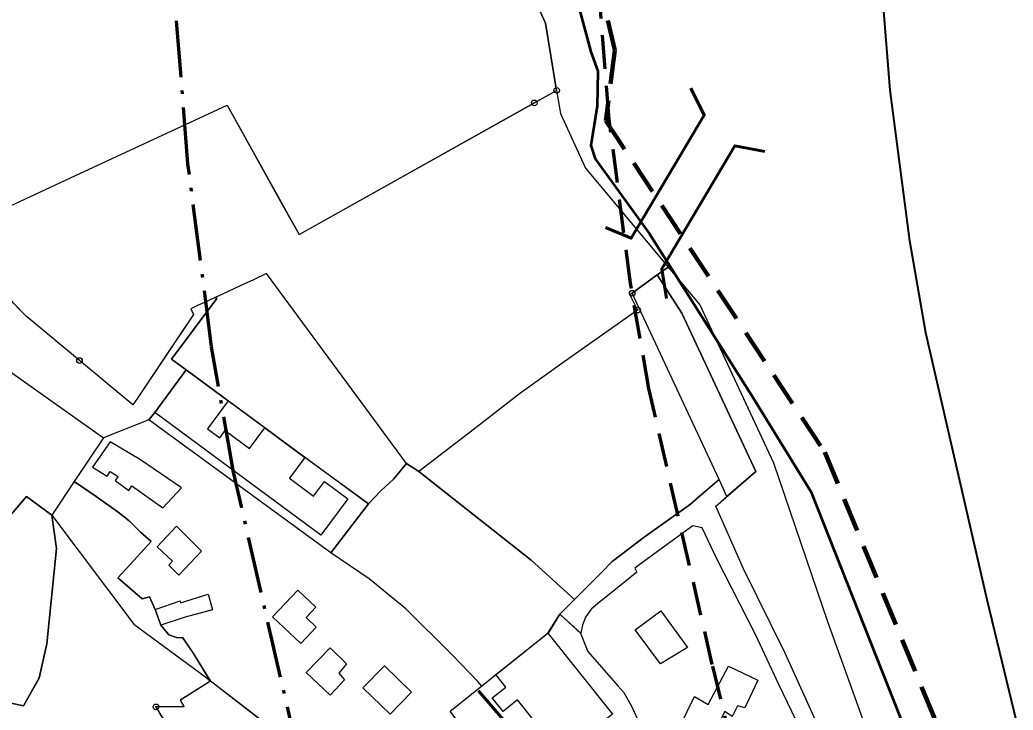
# Model space of a CAD drawing. Extents: x 654952 to 658955, y 890426 to 894481.
# Drawn here: x 657809.7 to 658161.5, y 891671.6 to 891916.2 of the extents above; entities that cross this region are included whole.
import ezdxf

# ---------------------------------------------------------------- set-up
doc = ezdxf.new("R2010")
doc.units = 0
doc.header["$LTSCALE"] = 4
doc.header["$PDMODE"] = 32
doc.header["$PDSIZE"] = 2
for name, pattern in [('DOT_DASHED', [7.7, 5, -1.2, 0.3, -1.2]), ('MEDIUM_DASHED', [4.5, 3, -1.5]), ('SHORT_DASHED', [2.7, 1.5, -1.2])]:
    doc.linetypes.add(name, pattern=pattern)
for name, color, linetype, lineweight in [('1', 7, 'Continuous', 25), ('14', 7, 'Continuous', 25), ('16', 7, 'Continuous', 25), ('18', 7, 'Continuous', 25), ('20', 7, 'Continuous', 25), ('26', 7, 'Continuous', 25), ('32', 7, 'Continuous', 25), ('4', 7, 'Continuous', 25), ('40', 7, 'Continuous', 60), ('41', 7, 'SHORT_DASHED', 80), ('43', 7, 'Continuous', 25), ('45', 7, 'Continuous', 25), ('55', 7, 'Continuous', 25), ('59', 7, 'Continuous', 53), ('6', 7, 'Continuous', 25), ('7', 7, 'MEDIUM_DASHED', 100), ('8', 7, 'Continuous', 25), ('9', 7, 'Continuous', 25)]:
    doc.layers.add(name, color=color, linetype=linetype, lineweight=lineweight)

msp = doc.modelspace()

# ---------------------------------------------------------------- linework, layer by layer
at = {"layer": '1'}
for points in [[(657868.59, 891792.15), (657857.44, 891777.09), (657855.32, 891774.46), (657839.27, 891768.03), (657828.94, 891752.66), (657836.73, 891747.24), (657844.54, 891741.77)], [(657910.67, 891761.12), (657896.44, 891771.65), (657883.46, 891781.15), (657868.59, 891792.15)], [(657971.88, 891681.73), (657962.72, 891691.32), (657946.36, 891707.5), (657933.37, 891718.12), (657919.78, 891727.36), (657933.12, 891744.67), (657910.67, 891761.12)], [(657844.54, 891741.77), (657848.34, 891738.62), (657852.38, 891734.6), (657856.21, 891731.32)], [(658056.42, 891725.44), (658051.36, 891736.17), (658048.06, 891736.84), (658035.54, 891727.74)], [(657856.21, 891731.32), (657848.71, 891723.15), (657844.38, 891718.51)], [(658035.54, 891727.74), (658027.46, 891721.86), (658028.19, 891720.45), (658021.98, 891715.38), (658014.94, 891709.83), (658012.09, 891707.31), (658009.98, 891704.49), (658009.01, 891701.71), (658008.32, 891698.82), (658000.95, 891705.58), (657996.76, 891698.8), (657973.32, 891680.07), (657971.88, 891681.73)], [(658097.01, 891635.16), (658091.3, 891653.07), (658086.95, 891663.09), (658086.17, 891664.7), (658078.45, 891680.69), (658070.24, 891698.33), (658056.42, 891725.44)], [(657844.38, 891718.51), (657846.09, 891717), (657852.96, 891711.07), (657855.63, 891711.72), (657857.56, 891707.2), (657859.66, 891701.74)], [(657859.66, 891701.74), (657862.44, 891698.2), (657865.21, 891697.27), (657867.39, 891697.14), (657871.12, 891691.81), (657877.19, 891681.84), (657866.54, 891675.07)], [(657866.54, 891675.07), (657867.75, 891672.76), (657857.94, 891672.62), (657859.6, 891669.67), (657862.98, 891664.85), (657869.49, 891659.51), (657872.79, 891656.04), (657877.31, 891649.49)]]:
    msp.add_lwpolyline(points, dxfattribs=at)
msp.add_lwpolyline([(657868.59, 891792.15), (657933.12, 891744.67), (657919.79, 891727.36), (657855.32, 891774.46), (657857.44, 891777.09)], close=True, dxfattribs=at)
at = {"layer": '14'}
for points in [[(657946.66, 891759.03), (657922.21, 891792.16), (657906.56, 891813.37), (657897.02, 891826.3), (657892.38, 891824.14), (657887.74, 891821.99), (657881.4, 891819.04), (657878.91, 891817.88)], [(657878.91, 891817.88), (657879.4, 891817.52), (657863.43, 891795.95), (657868.59, 891792.15), (657933.12, 891744.67)], [(657933.12, 891744.67), (657937.4, 891749.16), (657942.2, 891753.55), (657946.66, 891759.03)], [(657805.8, 891739.98), (657812.04, 891747.32), (657821.03, 891740.63), (657822.69, 891728.81), (657819.2, 891695.05), (657816.57, 891682.93), (657810.96, 891673.1), (657803.78, 891674.63)]]:
    msp.add_lwpolyline(points, dxfattribs=at)
at = {"layer": '16'}
for points in [[(657805.8, 891739.98), (657770.43, 891768.16), (657780.57, 891781.45), (657777.47, 891786.24), (657779.09, 891786.74), (657784.33, 891785.6), (657789.7, 891785.05), (657804.34, 891792.9), (657839.27, 891768.03)], [(657839.27, 891768.03), (657828.94, 891752.66), (657821.03, 891740.63), (657812.04, 891747.32), (657805.8, 891739.98)]]:
    msp.add_lwpolyline(points, dxfattribs=at)
at = {"layer": '18'}
for points in [[(658044.2, 891812.26), (658035.47, 891825.83), (658039.33, 891828.56), (658050.54, 891815.22), (658076.64, 891759.22), (658095.7, 891702.95), (658108.65, 891667.2), (658116.83, 891642.7), (658119.03, 891634.56), (658119.93, 891626.33), (658110.99, 891620.58), (658107.89, 891631.4), (658105.98, 891636), (658088.09, 891675.58)], [(658056.23, 891743.9), (658070.36, 891756.11), (658044.2, 891812.26)], [(658088.09, 891675.58), (658080.67, 891692), (658066.01, 891721.68), (658056.23, 891743.9)]]:
    msp.add_lwpolyline(points, dxfattribs=at)
msp.add_lwpolyline([(658035.47, 891825.83), (658044.2, 891812.26), (658070.36, 891756.11), (658060.14, 891747.27), (658057.32, 891753.32), (658026.56, 891819.34)], close=True, dxfattribs=at)
at = {"layer": '20'}
for points in [[(658015.79, 891720.41), (658019.53, 891724.25), (658030.86, 891732.87), (658047.26, 891744.62), (658050.21, 891747.17), (658057.32, 891753.32), (658026.56, 891819.34)], [(658026.56, 891819.34), (658025.75, 891818.73), (658028.47, 891813.36)], [(658028.47, 891813.36), (658002.43, 891795.05), (657986.71, 891783.64), (657969.18, 891770.11), (657951.03, 891756.11), (657990.74, 891724.73)], [(657990.74, 891724.73), (658006.09, 891710.81), (658015.79, 891720.41)]]:
    msp.add_lwpolyline(points, dxfattribs=at)
for p in [(658026.56, 891819.34), (658028.47, 891813.36)]:
    msp.add_point(p, dxfattribs=at)
at = {"layer": '26'}
msp.add_line((657991.89, 891886.8), (657999.81, 891891.24), dxfattribs=at)
for points in [[(657999.81, 891891.24), (657995.85, 891915.04), (657978.62, 891952.92), (657978.65, 891965.17), (657970.58, 891982.77), (657964.55, 891988.16), (657954.34, 891996.44)], [(657795.5, 891846.02), (657799.15, 891847.04), (657827.65, 891860.23), (657883.09, 891886.04), (657903.22, 891849.7), (657908.58, 891840.1), (657991.89, 891886.8)]]:
    msp.add_lwpolyline(points, dxfattribs=at)
for p in [(657999.81, 891891.24), (657991.89, 891886.8)]:
    msp.add_point(p, dxfattribs=at)
at = {"layer": '32'}
msp.add_line((657878.91, 891817.88), (657875.05, 891816.09), dxfattribs=at)
for points in [[(657908.58, 891840.1), (657999.81, 891891.24), (658001.17, 891883.04), (658010.08, 891863.71), (658039.33, 891828.56), (658035.47, 891825.83), (658025.75, 891818.73), (658028.47, 891813.36)], [(657805.93, 891817.77), (657804.45, 891819.7), (657803.03, 891822.02), (657801.6, 891824.34), (657801.28, 891825.29), (657801.03, 891826.92), (657800.78, 891828.54), (657800.78, 891828.54), (657799.96, 891837.79), (657799.15, 891847.04), (657827.65, 891860.23), (657883.09, 891886.04), (657908.58, 891840.1)], [(657951.03, 891756.11), (657946.66, 891759.03), (657922.21, 891792.16), (657906.56, 891813.37), (657897.02, 891826.3), (657892.38, 891824.14), (657887.74, 891821.99), (657881.4, 891819.04), (657878.91, 891817.88)], [(657849.7, 891779.79), (657830.81, 891795.48), (657811.93, 891811.18), (657809.67, 891813.51), (657807.41, 891815.85), (657805.93, 891817.77)], [(657875.05, 891816.09), (657872.66, 891814.98), (657870.27, 891813.86)], [(657870.27, 891813.86), (657871.21, 891811.85), (657861.26, 891797), (657851.3, 891782.16)], [(658028.47, 891813.36), (658002.43, 891795.05), (657986.71, 891783.64), (657969.18, 891770.11), (657951.03, 891756.11)], [(657851.3, 891782.16), (657850.5, 891780.97), (657849.7, 891779.79)]]:
    msp.add_lwpolyline(points, dxfattribs=at)
at = {"layer": '4'}
for points in [[(657881.45, 891778.45), (657876.18, 891771.33), (657880.55, 891768.09), (657882.46, 891770.65), (657891.01, 891764.33), (657896.44, 891771.65), (657910.67, 891761.13), (657905.2, 891753.73), (657913.73, 891747.43), (657917.53, 891752.57), (657925.82, 891746.43), (657916.28, 891733.53), (657870.08, 891767.73), (657857.44, 891777.09), (657868.59, 891792.15), (657883.46, 891781.15)], [(657866.96, 891750.42), (657852.47, 891760.24), (657841.65, 891766.72), (657835.38, 891757.64), (657840.56, 891754.44), (657841.71, 891756.18), (657844.49, 891754.36), (657843.44, 891752.94), (657848.23, 891749.36), (657849.34, 891751.06), (657860.27, 891743.24)], [(657865.22, 891736.76), (657874.02, 891727.9), (657866.04, 891719.42), (657862.4, 891722.96), (657863.69, 891724.38), (657858.35, 891729.42)], [(657857.56, 891707.2), (657866.43, 891710.28), (657866.61, 891709.56), (657876.36, 891712.72), (657877.91, 891707.06), (657868.19, 891704.48), (657859.66, 891701.74)], [(658027.59, 891699.98), (658036.67, 891706.72), (658046.2, 891693.82), (658036.63, 891687.94)], [(657996.74, 891698.86), (658019.65, 891670.16), (658015.26, 891666.66), (658023.09, 891656.92), (658009.33, 891645.9), (658002.12, 891654.92), (657985.91, 891675.22), (657980.81, 891671.14), (657977, 891675.9), (657981.82, 891679.76), (657978.32, 891684.14)], [(657911.06, 891684.94), (657919.57, 891693.64), (657925.42, 891688.02), (657922.61, 891684.62), (657924.65, 891682.36), (657919.57, 891676.82)], [(657940.85, 891670.18), (657931.19, 891679.5), (657938.81, 891687.24), (657948.36, 891677.9)], [(658043.48, 891665.82), (658048.59, 891676.34), (658053.51, 891673.56), (658060.63, 891687.18), (658071.1, 891682.14), (658066.43, 891672.42), (658063.92, 891673.12), (658061.99, 891669.36), (658059.39, 891671.06), (658053.96, 891660.68)]]:
    msp.add_lwpolyline(points, close=True, dxfattribs=at)
at = {"layer": '40'}
msp.add_line((657972.08, 891678.4), (658022.77, 891619.71), dxfattribs=at)
at = {"layer": '41', "linetype": 'Continuous', "lineweight": 60}
for points in [[(658017.16, 891842.63), (658026.18, 891838.81), (658052.09, 891882.48), (658047.36, 891892.06)], [(658038.67, 891817.46), (658037.04, 891827.94), (658062.95, 891871.61), (658073.56, 891869.52)]]:
    msp.add_lwpolyline(points, dxfattribs=at)
at = {"layer": '43'}
for points in [[(658029.64, 891844.65), (658013.51, 891867.03), (658011.96, 891871.69), (658014.13, 891885.66), (658014.44, 891898.08), (658011.96, 891904.91), (657994.9, 891968.23), (657938.75, 892119.41), (657935.65, 892131.82), (657929.44, 892201.99), (657940.3, 892244.21), (657941.85, 892268.42), (657945.26, 892277.42), (657971.94, 892310.64), (657979.39, 892319.96)], [(657912.97, 892130.41), (657916.61, 892121.94), (657920.15, 892113.8), (657922.23, 892102.53), (657923.63, 892092.72), (657925.38, 892080.66), (657927.92, 892064.19), (657930.83, 892047.81), (657935.11, 892034.15), (657941.44, 892020.98), (657949.62, 892005.77), (657954.34, 891996.44), (657964.55, 891988.16), (657970.58, 891982.77), (657978.65, 891965.17), (657978.62, 891952.92), (657995.85, 891915.04), (657999.81, 891891.24)], [(657999.81, 891891.24), (658001.17, 891883.04), (658010.08, 891863.71), (658028.11, 891842.05), (658029.64, 891844.65)]]:
    msp.add_lwpolyline(points, dxfattribs=at)
at = {"layer": '45', "linetype": 'DOT_DASHED', "lineweight": 70}
msp.add_lwpolyline([(658011.88, 891241.38), (657961.94, 891450.62), (657946.98, 891502.99), (657940.95, 891519.94), (657920.53, 891605.37), (657908.94, 891653.27), (657885.37, 891755.88), (657877.62, 891800.36), (657869.23, 891865.26), (657864.56, 891923.48), (657863.08, 891974.59), (657864.59, 892055.62), (657871.75, 892138.2), (657882.82, 892211.71), (657888.75, 892244.36), (657949.53, 892498.78)], dxfattribs=at)
at = {"layer": '45', "linetype": 'MEDIUM_DASHED', "lineweight": 70}
msp.add_lwpolyline([(658157.77, 891276.21), (658107.08, 891488.64), (658089.9, 891548.82), (658084.95, 891562.68), (658066.38, 891640.44), (658054.95, 891687.7), (658032.46, 891785.55), (658025.97, 891822.86), (658018.45, 891880.89), (658014.38, 891931.66), (658013.11, 891975.37), (658014.47, 892047.73), (658020.79, 892120.53), (658030.81, 892187.14), (658035.6, 892213.52), (658095.39, 892463.77)], dxfattribs=at)
at = {"layer": '45', "lineweight": 40}
msp.add_lwpolyline([(658255.04, 891299.42), (658203.84, 891513.99), (658185.17, 891579.38), (658180.96, 891591.18), (658163.61, 891663.81), (658152.28, 891710.65), (658130.52, 891805.34), (658124.86, 891837.86), (658117.94, 891891.31), (658114.27, 891937.11), (658113.14, 891975.89), (658114.39, 892042.46), (658120.14, 892108.76), (658129.47, 892170.76), (658133.5, 892192.94), (658192.63, 892440.44)], dxfattribs=at)
at = {"layer": '55'}
for points in [[(657700.14, 891897.46), (657705.26, 891883.93), (657717.21, 891866.25), (657732.05, 891837.27), (657738.79, 891819.16), (657750.86, 891823.91), (657764.66, 891785.1), (657769.46, 891786.57), (657777.47, 891786.24), (657780.57, 891781.45), (657770.43, 891768.16), (657805.8, 891739.98), (657812.04, 891747.32), (657821.03, 891740.63), (657850.06, 891702.07), (657875.51, 891683.22), (657894.62, 891668.46), (657918.52, 891646.58), (657923.57, 891639.6)], [(657830.81, 891795.48), (657811.93, 891811.18), (657807.41, 891815.85)], [(657933.12, 891744.67), (657919.79, 891727.36), (657855.32, 891774.46), (657857.44, 891777.09), (657868.59, 891792.15), (657863.43, 891795.95), (657879.4, 891817.52), (657878.91, 891817.88), (657875.05, 891816.09), (657872.66, 891814.98), (657870.27, 891813.86), (657871.21, 891811.85), (657851.3, 891782.16), (657849.7, 891779.79), (657830.81, 891795.48)], [(658165.52, 891469.7), (658151.87, 891546.37), (658127.68, 891653.47), (658089.83, 891749.07), (658069.36, 891782.29), (658056.07, 891803.35), (658076.64, 891759.22), (658095.7, 891702.95), (658108.65, 891667.2), (658116.83, 891642.7), (658119.03, 891634.56), (658119.93, 891626.33), (658110.99, 891620.58)], [(657990.74, 891724.73), (657951.03, 891756.11), (657946.66, 891759.03), (657942.2, 891753.55), (657937.4, 891749.16), (657933.12, 891744.67)], [(658110.99, 891620.58), (658107.89, 891631.4), (658105.98, 891636), (658080.67, 891692), (658066.01, 891721.68), (658056.23, 891743.9), (658060.14, 891747.27), (658057.32, 891753.32), (658050.21, 891747.17), (658047.26, 891744.62), (658030.86, 891732.87), (658019.53, 891724.25), (658015.79, 891720.41), (658006.09, 891710.81), (657990.74, 891724.73)], [(657923.57, 891639.6), (657963.43, 891650.91), (657967.92, 891654.99), (657970.16, 891660.52), (657963.38, 891669.4), (657962.14, 891671.2), (657996.74, 891698.86), (658000.93, 891705.64), (658008.3, 891698.88), (658010.85, 891692.3), (658021.54, 891680.2), (658023.61, 891677.78), (658026.27, 891672.98), (658028.35, 891668.56), (658030.02, 891663.18), (658030.56, 891659.24), (658030.52, 891652.46), (658029.34, 891647.74), (658026.85, 891642.96), (658023.91, 891637.66), (658021.22, 891632.9), (658020.6, 891630.06), (658023.3, 891627.34), (657971.97, 891582.71)], [(657923.57, 891639.6), (657918.52, 891646.58), (657894.62, 891668.46), (657877.23, 891681.89), (657866.54, 891675.07)], [(657866.54, 891675.07), (657867.75, 891672.76), (657857.94, 891672.62), (657859.6, 891669.67), (657862.98, 891664.85), (657869.49, 891659.51), (657872.79, 891656.04), (657877.31, 891649.49)]]:
    msp.add_lwpolyline(points, dxfattribs=at)
msp.add_point((657830.81, 891795.48), dxfattribs=at)
at = {"layer": '59'}
msp.add_lwpolyline([(658015.06, 892461.51), (657983.11, 892330.2), (657979.39, 892319.96), (657971.94, 892310.64), (657945.26, 892277.42), (657941.85, 892268.42), (657940.3, 892244.21), (657929.44, 892201.99), (657935.65, 892131.82), (657938.75, 892119.41), (657994.9, 891968.23), (658011.96, 891904.91), (658014.44, 891898.08), (658014.13, 891885.66), (658011.96, 891871.69), (658013.51, 891867.03), (658032.75, 891840.34), (658069.36, 891782.29), (658089.83, 891749.07), (658127.68, 891653.47), (658151.87, 891546.37), (658165.52, 891469.7)], dxfattribs=at)
at = {"layer": '6'}
msp.add_lwpolyline([(657909.16, 891695.16), (657914.67, 891700.97), (657911.04, 891704.41), (657914.48, 891708.04), (657908.09, 891714.09), (657899.15, 891704.66)], close=True, dxfattribs=at)
at = {"layer": '7'}
msp.add_lwpolyline([(658011.87, 892462.81), (657985.13, 892331.98), (657949.09, 892283.08), (657938.8, 892219.4), (657941.76, 892133.42), (658005.57, 891968.55), (658020.45, 891905.51), (658017.23, 891880.43), (658094.78, 891763.01), (658139.37, 891654.66), (658174.09, 891483.56)], dxfattribs=at)
at = {"layer": '8'}
msp.add_lwpolyline([(657962.14, 891671.2), (657996.74, 891698.86), (658000.93, 891705.64), (658008.3, 891698.88), (658010.85, 891692.3), (658021.54, 891680.2), (658023.61, 891677.78), (658026.27, 891672.98), (658028.35, 891668.56)], dxfattribs=at)
msp.add_lwpolyline([(657962.14, 891671.2), (657996.74, 891698.86), (658000.93, 891705.64), (658008.3, 891698.88), (658010.85, 891692.3), (658021.54, 891680.2), (658023.61, 891677.78), (658026.27, 891672.98), (658028.35, 891668.56)], dxfattribs=at)
at = {"layer": '9'}
msp.add_line((657821.03, 891740.63), (657850.06, 891702.07), dxfattribs=at)
for points in [[(657971.87, 891681.73), (657962.71, 891691.32), (657946.35, 891707.5), (657933.36, 891718.12), (657919.78, 891727.36), (657933.12, 891744.67), (657937.4, 891749.16), (657942.2, 891753.55), (657946.65, 891759.03)], [(657946.65, 891759.03), (657951.03, 891756.11), (657990.73, 891724.73), (658006.08, 891710.81), (658000.94, 891705.58), (657996.75, 891698.8), (657973.32, 891680.07), (657971.87, 891681.73)], [(657844.54, 891741.77), (657836.73, 891747.24), (657828.94, 891752.66), (657821.03, 891740.63), (657850.06, 891702.07)], [(657810.96, 891673.1), (657816.55, 891682.98), (657819.2, 891695.05), (657822.69, 891728.81), (657822.69, 891728.81), (657821.03, 891740.63)], [(657844.38, 891718.51), (657848.71, 891723.15), (657856.21, 891731.32), (657852.38, 891734.6), (657848.34, 891738.62), (657844.54, 891741.77)], [(657852.96, 891711.07), (657846.09, 891717), (657844.38, 891718.51)], [(657867.39, 891697.14), (657865.21, 891697.27), (657862.44, 891698.2), (657859.66, 891701.74), (657857.56, 891707.2), (657855.63, 891711.72), (657852.96, 891711.07)], [(657850.06, 891702.07), (657875.51, 891683.22), (657877.14, 891681.96), (657871.1, 891691.86), (657867.39, 891697.14)], [(657850.06, 891702.07), (657875.51, 891683.22), (657877.14, 891681.96), (657877.18, 891681.89), (657866.52, 891675.12), (657867.71, 891672.86), (657857.9, 891672.72)], [(657857.9, 891672.72), (657859.56, 891669.77), (657862.94, 891664.95), (657869.45, 891659.61), (657872.75, 891656.14), (657877.31, 891649.49), (657879.23, 891637.01), (657875.57, 891637.83), (657850.6, 891645.19), (657842.92, 891647.51), (657837.63, 891648.61), (657827.79, 891648.61), (657820.85, 891647.24), (657814.31, 891645.06), (657803.95, 891641.7), (657801.28, 891641.96), (657801.28, 891641.96), (657796.59, 891645.21), (657794.43, 891648.78), (657793.09, 891654.17), (657791.66, 891662.93), (657793.67, 891662.43), (657803.78, 891674.63), (657810.96, 891673.1)]]:
    msp.add_lwpolyline(points, dxfattribs=at)
msp.add_point((657857.9, 891672.72), dxfattribs=at)

doc.saveas('drawing.dxf')
